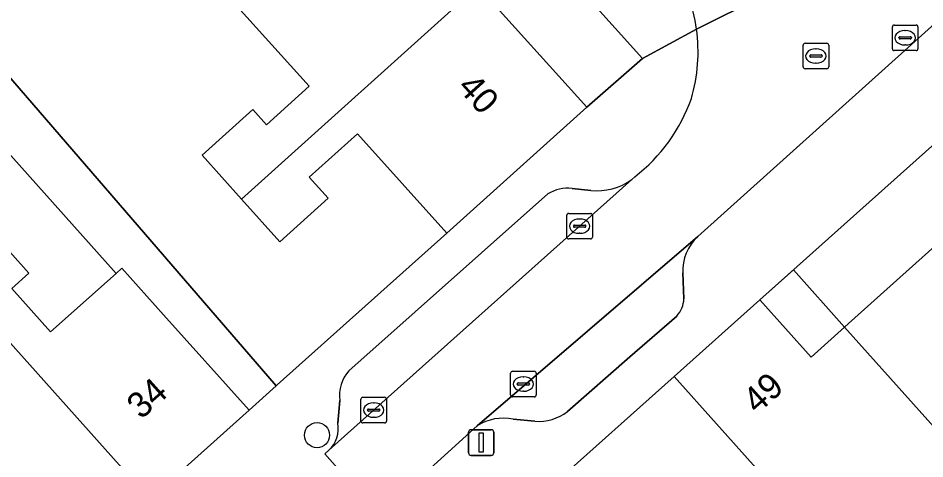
# Model space of a CAD drawing. Extents: x 158352 to 159489, y 383828 to 384603.
# Drawn here: x 159118.42 to 159153.85, y 384230.66 to 384247.87 of the extents above; entities that cross this region are included whole.
import ezdxf

# ---------------------------------------------------------------- set-up
doc = ezdxf.new("R2010")
doc.units = 0
for name, color, linetype in [('IMGEO_Boom', 7, 'Continuous'), ('IMGEO_Erf', 7, 'Continuous'), ('IMGEO_Kolk', 7, 'Continuous'), ('IMGEO_Lichtmast', 7, 'Continuous'), ('IMGEO_Muur', 7, 'Continuous'), ('IMGEO_Pand', 7, 'Continuous'), ('IMGEO_Pand_nummerreeks', 7, 'Continuous'), ('IMGEO_Pand_overbouw', 7, 'Continuous'), ('IMGEO_Parkeervlak_open', 7, 'Continuous'), ('IMGEO_Rijbaan_lokaal_open', 7, 'Continuous'), ('IMGEO_Rioolput', 7, 'Continuous'), ('IMGEO_Voetpad_open', 7, 'Continuous')]:
    doc.layers.add(name, color=color, linetype=linetype)

msp = doc.modelspace()

# ---------------------------------------------------------------- linework, layer by layer
at = {"layer": 'IMGEO_Boom'}
msp.add_circle((159130.101, 384231.581), 0.489, dxfattribs=at)
at = {"layer": 'IMGEO_Erf'}
for points in [[(159129.062, 384261.628), (159126.881, 384259.664), (159128.023, 384258.396), (159132.201, 384253.758), (159135.587, 384250), (159136.379, 384249.121), (159140.636, 384244.396), (159142.814, 384246.297), (159139.492, 384250)], [(159147.4, 384236.869), (159149.399, 384234.633), (159150.71, 384235.806), (159150.861, 384235.94), (159155.373, 384239.975), (159159.908, 384244.029), (159160.036, 384244.143), (159161.368, 384245.334), (159159.373, 384247.566), (159157.913, 384246.259), (159148.862, 384238.176)]]:
    msp.add_lwpolyline(points, close=True, dxfattribs=at)
for points in [[(159117.72, 384245.99), (159128.504, 384233.506), (159128.546, 384233.544), (159135.176, 384239.477), (159131.683, 384243.356), (159129.796, 384241.656), (159130.533, 384240.839), (159128.646, 384239.139), (159127.146, 384240.805), (159125.608, 384242.513), (159127.594, 384244.302), (159128.128, 384243.71), (159129.796, 384245.212), (159126.623, 384248.735)], [(159112.118, 384228.824), (159114.811, 384231.234), (159117.57, 384233.704), (159116.037, 384235.417), (159115.346, 384234.798), (159113.53, 384236.826), (159115.254, 384238.369), (159117.013, 384239.943), (159118.837, 384237.906), (159118.173, 384237.312), (159119.693, 384235.614), (159122.252, 384237.903), (159115.747, 384245.177), (159114.668, 384245.464), (159106.478, 384244.773), (159105.164, 384244.217), (159104.119, 384243.139), (159100.365, 384233.061), (159101.011, 384231.218), (159107.138, 384224.337)]]:
    msp.add_lwpolyline(points, dxfattribs=at)
at = {"layer": 'IMGEO_Kolk'}
for p, q in [((159152.576, 384246.678), (159152.576, 384247.53)), ((159152.651, 384247.604), (159153.503, 384247.604)), ((159153.577, 384247.53), (159153.577, 384246.678)), ((159153.064, 384247.384), (159153.089, 384247.384)), ((159152.835, 384247.098), (159152.835, 384247.11)), ((159153.273, 384247.061), (159152.875, 384247.061)), ((159152.878, 384247.147), (159153.276, 384247.147)), ((159153.087, 384246.824), (159153.062, 384246.824)), ((159153.319, 384247.11), (159153.319, 384247.098)), ((159153.503, 384246.604), (159152.651, 384246.604)), ((159139.858, 384239.32), (159139.858, 384240.172)), ((159139.933, 384240.246), (159140.785, 384240.246)), ((159140.859, 384240.172), (159140.859, 384239.32)), ((159140.117, 384239.74), (159140.117, 384239.752)), ((159140.16, 384239.789), (159140.558, 384239.789)), ((159140.346, 384240.026), (159140.371, 384240.026)), ((159140.601, 384239.752), (159140.601, 384239.74)), ((159140.555, 384239.703), (159140.157, 384239.703)), ((159140.369, 384239.466), (159140.344, 384239.466)), ((159140.785, 384239.246), (159139.933, 384239.246)), ((159137.735, 384234.077), (159138.587, 384234.077)), ((159137.66, 384233.151), (159137.66, 384234.003)), ((159138.148, 384233.857), (159138.173, 384233.857)), ((159138.661, 384234.003), (159138.661, 384233.151)), ((159137.919, 384233.571), (159137.919, 384233.583)), ((159138.357, 384233.534), (159137.959, 384233.534)), ((159137.962, 384233.62), (159138.36, 384233.62)), ((159138.403, 384233.583), (159138.403, 384233.571)), ((159131.889, 384233.06), (159132.741, 384233.06)), ((159138.587, 384233.077), (159137.735, 384233.077)), ((159138.171, 384233.297), (159138.146, 384233.297)), ((159131.814, 384232.134), (159131.814, 384232.986)), ((159132.302, 384232.84), (159132.327, 384232.84)), ((159132.815, 384232.986), (159132.815, 384232.134)), ((159132.073, 384232.554), (159132.073, 384232.566)), ((159132.511, 384232.517), (159132.113, 384232.517)), ((159132.116, 384232.603), (159132.514, 384232.603)), ((159132.557, 384232.566), (159132.557, 384232.554)), ((159132.741, 384232.06), (159131.889, 384232.06)), ((159132.325, 384232.28), (159132.3, 384232.28))]:
    msp.add_line(p, q, dxfattribs=at)
for points in [[(159152.576, 384246.678), (159152.576, 384247.53)], [(159152.651, 384247.604), (159153.503, 384247.604)], [(159153.577, 384247.53), (159153.577, 384246.678)], [(159153.503, 384246.604), (159152.651, 384246.604)], [(159139.858, 384239.32), (159139.858, 384240.172)], [(159139.933, 384240.246), (159140.785, 384240.246)], [(159140.859, 384240.172), (159140.859, 384239.32)], [(159140.785, 384239.246), (159139.933, 384239.246)], [(159137.735, 384234.077), (159138.587, 384234.077)], [(159137.66, 384233.151), (159137.66, 384234.003)], [(159138.661, 384234.003), (159138.661, 384233.151)], [(159131.889, 384233.06), (159132.741, 384233.06)], [(159138.587, 384233.077), (159137.735, 384233.077)], [(159131.814, 384232.134), (159131.814, 384232.986)], [(159132.815, 384232.986), (159132.815, 384232.134)], [(159132.741, 384232.06), (159131.889, 384232.06)]]:
    msp.add_lwpolyline(points, dxfattribs=at)
for centre, radius, start, end in [((159152.653, 384247.528), 0.0765, 91.552, 178.448), ((159152.653, 384247.528), 0.0765, 91.552, 178.448), ((159153.501, 384247.528), 0.0765, 1.552, 88.448), ((159153.501, 384247.528), 0.0765, 1.552, 88.448), ((159152.875, 384247.107), 0.0403, 85.8775, 175.7526), ((159152.872, 384247.097), 0.0366, 178.938, 274.7102), ((159153.276, 384247.104), 0.043, 264.8664, 352.4533), ((159153.28, 384247.109), 0.0386, 1.7309, 96.639), ((159152.653, 384246.68), 0.0765, 181.552, 268.448), ((159152.653, 384246.68), 0.0765, 181.552, 268.448), ((159153.501, 384246.68), 0.0765, 271.552, 358.448), ((159153.501, 384246.68), 0.0765, 271.552, 358.448), ((159139.935, 384240.17), 0.0765, 91.552, 178.448), ((159139.935, 384240.17), 0.0765, 91.552, 178.448), ((159140.783, 384240.17), 0.0765, 1.552, 88.448), ((159140.783, 384240.17), 0.0765, 1.552, 88.448), ((159140.157, 384239.749), 0.0403, 85.8775, 175.7526), ((159140.154, 384239.739), 0.0366, 178.938, 274.7102), ((159140.558, 384239.746), 0.043, 264.8664, 352.4533), ((159140.562, 384239.751), 0.0386, 1.7309, 96.639), ((159139.935, 384239.322), 0.0765, 181.552, 268.448), ((159139.935, 384239.322), 0.0765, 181.552, 268.448), ((159140.783, 384239.322), 0.0765, 271.552, 358.448), ((159140.783, 384239.322), 0.0765, 271.552, 358.448), ((159137.737, 384234.001), 0.0765, 91.552, 178.448), ((159137.737, 384234.001), 0.0765, 91.552, 178.448), ((159138.585, 384234.001), 0.0765, 1.552, 88.448), ((159138.585, 384234.001), 0.0765, 1.552, 88.448), ((159137.959, 384233.58), 0.0403, 85.8775, 175.7526), ((159137.956, 384233.57), 0.0366, 178.938, 274.7102), ((159138.36, 384233.577), 0.043, 264.8664, 352.4533), ((159138.364, 384233.582), 0.0386, 1.7309, 96.639), ((159131.891, 384232.984), 0.0765, 91.552, 178.448), ((159131.891, 384232.984), 0.0765, 91.552, 178.448), ((159132.739, 384232.984), 0.0765, 1.552, 88.448), ((159132.739, 384232.984), 0.0765, 1.552, 88.448), ((159137.737, 384233.153), 0.0765, 181.552, 268.448), ((159137.737, 384233.153), 0.0765, 181.552, 268.448), ((159138.585, 384233.153), 0.0765, 271.552, 358.448), ((159138.585, 384233.153), 0.0765, 271.552, 358.448), ((159132.113, 384232.563), 0.0403, 85.8775, 175.7526), ((159132.11, 384232.553), 0.0366, 178.938, 274.7102), ((159132.514, 384232.56), 0.043, 264.8664, 352.4533), ((159132.518, 384232.565), 0.0386, 1.7309, 96.639), ((159131.891, 384232.136), 0.0765, 181.552, 268.448), ((159131.891, 384232.136), 0.0765, 181.552, 268.448), ((159132.739, 384232.136), 0.0765, 271.552, 358.448), ((159132.739, 384232.136), 0.0765, 271.552, 358.448)]:
    msp.add_arc(centre, radius, start, end, dxfattribs=at)
for centre, major_axis, ratio, start_param, end_param in [((159153.063, 384247.104), (-0.387, 0.002), 0.722429, 4.712389, 7.853982), ((159153.088, 384247.104), (-0.39, 0.002), 0.717154, 1.570796, 4.712389), ((159140.345, 384239.746), (-0.387, 0.002), 0.722429, 4.712389, 7.853982), ((159140.37, 384239.746), (-0.39, 0.002), 0.717154, 1.570796, 4.712389), ((159138.147, 384233.577), (-0.387, 0.002), 0.722429, 4.712389, 7.853982), ((159138.172, 384233.577), (-0.39, 0.002), 0.717154, 1.570796, 4.712389), ((159132.301, 384232.56), (-0.387, 0.002), 0.722429, 4.712389, 7.853982), ((159132.326, 384232.56), (-0.39, 0.002), 0.717154, 1.570796, 4.712389)]:
    msp.add_ellipse(centre, major_axis=major_axis, ratio=ratio, start_param=start_param, end_param=end_param, dxfattribs=at)
at = {"layer": 'IMGEO_Lichtmast'}
for p, q in [((159136.018, 384230.893), (159136.018, 384231.693)), ((159136.018, 384231.693), (159136.018, 384230.893)), ((159136.118, 384231.793), (159136.908, 384231.793)), ((159136.908, 384231.793), (159136.118, 384231.793)), ((159137.008, 384231.693), (159137.008, 384230.893)), ((159137.008, 384230.893), (159137.008, 384231.693)), ((159136.908, 384230.793), (159136.118, 384230.793)), ((159136.118, 384230.793), (159136.908, 384230.793))]:
    msp.add_line(p, q, dxfattribs=at)
msp.add_lwpolyline([(159136.438, 384231.668), (159136.588, 384231.668), (159136.588, 384230.918), (159136.438, 384230.918), (159136.438, 384231.668)], dxfattribs=at)
for centre, start, end in [((159136.118, 384231.693), 90, 180), ((159136.118, 384231.693), 90, 180), ((159136.908, 384231.693), 0, 90), ((159136.908, 384231.693), 360, 90), ((159136.118, 384230.893), 180, 270), ((159136.118, 384230.893), 180, 270), ((159136.908, 384230.893), 270, 0), ((159136.908, 384230.893), 270, 0)]:
    msp.add_arc(centre, 0.1, start, end, dxfattribs=at)
at = {"layer": 'IMGEO_Muur'}
msp.add_lwpolyline([(159128.546, 384233.544), (159135.176, 384239.477)], dxfattribs=at)
at = {"layer": 'IMGEO_Pand'}
for points in [[(159132.201, 384253.758), (159128.028, 384250), (159126.732, 384248.833), (159126.623, 384248.735), (159129.796, 384245.212), (159128.128, 384243.71), (159127.594, 384244.302), (159125.608, 384242.513), (159127.146, 384240.805), (159136.379, 384249.121), (159135.587, 384250)], [(159136.379, 384249.121), (159127.146, 384240.805), (159128.646, 384239.139), (159130.533, 384240.839), (159129.796, 384241.656), (159131.683, 384243.356), (159135.176, 384239.477), (159140.636, 384244.396)], [(159124.108, 384236.283), (159122.476, 384238.103), (159122.252, 384237.903), (159119.693, 384235.614), (159118.173, 384237.312), (159118.837, 384237.906), (159117.013, 384239.943), (159115.254, 384238.369), (159115.376, 384238.232), (159123.563, 384229.085), (159127.443, 384232.557)], [(159155.373, 384239.975), (159150.861, 384235.94), (159150.71, 384235.806), (159155.754, 384230.163), (159158.779, 384226.778), (159161.651, 384229.345), (159161.76, 384229.223), (159161.838, 384229.136), (159163.65, 384230.714), (159160.417, 384234.332)], [(159114.811, 384231.234), (159114.882, 384231.155), (159119.772, 384225.691), (159123.563, 384229.085), (159115.376, 384238.232), (159115.254, 384238.369), (159113.53, 384236.826), (159115.346, 384234.798), (159116.037, 384235.417), (159117.57, 384233.704)], [(159150.71, 384235.806), (159149.399, 384234.633), (159147.4, 384236.869), (159144.048, 384233.873), (159149.007, 384228.327), (159149.128, 384228.191), (159150.537, 384226.614), (159150.874, 384226.135), (159151.018, 384225.931), (159153.38, 384228.041), (159154.672, 384229.196), (159156.045, 384227.66), (159155.321, 384227.013), (159156.829, 384225.326), (159157.083, 384225.042), (159158.889, 384226.656), (159158.779, 384226.778), (159155.754, 384230.163)], [(159144.048, 384233.873), (159139.295, 384229.623), (159142.628, 384225.896), (159144.377, 384223.941), (159145.787, 384222.365), (159148.615, 384224.895), (159150.537, 384226.614), (159149.128, 384228.191), (159149.007, 384228.327)]]:
    msp.add_lwpolyline(points, close=True, dxfattribs=at)
at = {"layer": 'IMGEO_Pand_overbouw'}
msp.add_lwpolyline([(159149.399, 384234.633), (159150.71, 384235.806), (159148.712, 384238.041), (159147.4, 384236.869)], close=True, dxfattribs=at)
at = {"layer": 'IMGEO_Parkeervlak_open'}
for points in [[(159130.564, 384230.994), (159142.397, 384241.565)], [(159140.792, 384241.142), (159140.068, 384241.22)], [(159139.115, 384241.005), (159131.346, 384234.096)], [(159144.971, 384239.34), (159136.356, 384231.941)], [(159144.434, 384236.911), (159144.397, 384237.924)], [(159139.889, 384232.507), (159142.323, 384234.642), (159144.153, 384236.231)], [(159130.989, 384232.941), (159130.911, 384232.052)], [(159137.768, 384232.206), (159138.606, 384232.128)]]:
    msp.add_lwpolyline(points, dxfattribs=at)
for centre, radius, start, end in [((159141.034, 384243.479), 2.349, 264.077, 305.4523), ((159139.909, 384239.705), 1.524, 84.0137, 121.4128), ((159146.177, 384238.027), 1.783, 132.561, 183.307), ((159143.368, 384236.953), 1.066, 317.3686, 357.7271), ((159132.445, 384233.124), 1.467, 138.4914, 187.1568), ((159138.761, 384233.965), 1.844, 265.1847, 307.7298), ((159129.796, 384231.832), 1.137, 312.524, 11.1593), ((159137.382, 384230.369), 1.877, 78.1293, 123.1296)]:
    msp.add_arc(centre, radius, start, end, dxfattribs=at)
at = {"layer": 'IMGEO_Rijbaan_lokaal_open'}
for points in [[(159142.517, 384241.672), (159142.397, 384241.565), (159130.564, 384230.994), (159130.401, 384230.849), (159131.4, 384229.732), (159132.529, 384228.47), (159136.356, 384231.941), (159144.971, 384239.34), (159153.327, 384246.849), (159157.205, 384250.343)], [(159150.079, 384250.026), (159144.924, 384247.442)], [(159144.924, 384247.442), (159150.079, 384250.026)]]:
    msp.add_lwpolyline(points, dxfattribs=at)
for centre, radius, start, end in [((159138.443, 384246.553), 6.541, 7.8069, 31.7956), ((159138.444, 384246.55), 6.541, 343.8492, 7.8414), ((159138.362, 384247.002), 6.758, 307.9349, 340.3542)]:
    msp.add_arc(centre, radius, start, end, dxfattribs=at)
at = {"layer": 'IMGEO_Rioolput'}
for p, q in [((159149.089, 384245.968), (159149.089, 384246.82)), ((159149.164, 384246.894), (159150.016, 384246.894)), ((159150.09, 384246.82), (159150.09, 384245.968)), ((159149.577, 384246.674), (159149.602, 384246.674)), ((159149.348, 384246.388), (159149.348, 384246.4)), ((159149.786, 384246.351), (159149.388, 384246.351)), ((159149.391, 384246.437), (159149.789, 384246.437)), ((159149.6, 384246.114), (159149.575, 384246.114)), ((159149.832, 384246.4), (159149.832, 384246.388)), ((159150.016, 384245.894), (159149.164, 384245.894))]:
    msp.add_line(p, q, dxfattribs=at)
for points in [[(159149.089, 384245.968), (159149.089, 384246.82)], [(159149.164, 384246.894), (159150.016, 384246.894)], [(159150.09, 384246.82), (159150.09, 384245.968)], [(159150.016, 384245.894), (159149.164, 384245.894)]]:
    msp.add_lwpolyline(points, dxfattribs=at)
for centre, radius, start, end in [((159149.166, 384246.818), 0.0765, 91.552, 178.448), ((159149.166, 384246.818), 0.0765, 91.552, 178.448), ((159150.014, 384246.818), 0.0765, 1.552, 88.448), ((159150.014, 384246.818), 0.0765, 1.552, 88.448), ((159149.388, 384246.397), 0.0403, 85.8775, 175.7526), ((159149.385, 384246.387), 0.0366, 178.938, 274.7102), ((159149.789, 384246.394), 0.043, 264.8664, 352.4533), ((159149.793, 384246.399), 0.0386, 1.7309, 96.639), ((159149.166, 384245.97), 0.0765, 181.552, 268.448), ((159149.166, 384245.97), 0.0765, 181.552, 268.448), ((159150.014, 384245.97), 0.0765, 271.552, 358.448), ((159150.014, 384245.97), 0.0765, 271.552, 358.448)]:
    msp.add_arc(centre, radius, start, end, dxfattribs=at)
for centre, major_axis, ratio, start_param, end_param in [((159149.576, 384246.394), (-0.387, 0.002), 0.722429, 4.712389, 7.853982), ((159149.601, 384246.394), (-0.39, 0.002), 0.717154, 1.570796, 4.712389)]:
    msp.add_ellipse(centre, major_axis=major_axis, ratio=ratio, start_param=start_param, end_param=end_param, dxfattribs=at)
at = {"layer": 'IMGEO_Voetpad_open'}
for points in [[(159089.061, 384306.144), (159116.584, 384275.481), (159117.589, 384274.361), (159121.848, 384269.635), (159126.026, 384264.998), (159129.062, 384261.628), (159139.492, 384250), (159142.814, 384246.297), (159144.924, 384247.442)], [(159139.295, 384229.623), (159144.048, 384233.873), (159147.4, 384236.869), (159148.862, 384238.176), (159157.913, 384246.259), (159159.373, 384247.566), (159162.092, 384250), (159162.702, 384250.546), (159167.448, 384254.795), (159168.2, 384255.529), (159172.085, 384259.01), (159175.881, 384262.411), (159179.676, 384265.811), (159183.472, 384269.212), (159187.267, 384272.613), (159191.152, 384276.093), (159191.83, 384276.764), (159195.735, 384280.263), (159199.551, 384283.681), (159203.366, 384287.1), (159207.182, 384290.519), (159210.968, 384293.911), (159212.54, 384295.319)], [(159157.205, 384250.343), (159153.327, 384246.849), (159144.971, 384239.34)], [(159107.138, 384224.337), (159101.011, 384231.218), (159100.365, 384233.061), (159104.119, 384243.139), (159105.164, 384244.217), (159106.478, 384244.773), (159114.668, 384245.464), (159115.747, 384245.177), (159122.252, 384237.903), (159122.476, 384238.103), (159124.108, 384236.283), (159127.443, 384232.557), (159128.504, 384233.506), (159117.72, 384245.99), (159115.26, 384247.674), (159106.48, 384246.664), (159105.132, 384246.782), (159102.351, 384243.952), (159097.997, 384231.707)], [(159144.924, 384247.442), (159142.814, 384246.297), (159140.636, 384244.396), (159135.176, 384239.477), (159128.546, 384233.544), (159128.504, 384233.506), (159127.443, 384232.557), (159123.563, 384229.085), (159119.772, 384225.691), (159115.981, 384222.298), (159112.101, 384218.825), (159110.913, 384217.799), (159110.532, 384217.47), (159104.017, 384211.845), (159098.725, 384207.078), (159095.741, 384204.407), (159098.065, 384201.903), (159101.537, 384205.017)], [(159142.397, 384241.565), (159142.517, 384241.672)], [(159140.068, 384241.22), (159140.792, 384241.142)], [(159131.346, 384234.096), (159139.115, 384241.005)], [(159144.397, 384237.924), (159144.434, 384236.911)], [(159144.153, 384236.231), (159142.323, 384234.642), (159139.889, 384232.507)], [(159130.911, 384232.052), (159130.989, 384232.941)], [(159138.606, 384232.128), (159137.768, 384232.206)], [(159136.356, 384231.941), (159132.529, 384228.47), (159131.4, 384229.732), (159129.662, 384228.031), (159130.748, 384226.785), (159122.098, 384219.096), (159120.978, 384220.377), (159119.135, 384218.771), (159120.292, 384217.487), (159120.117, 384217.33)], [(159128.62, 384229.227), (159129.662, 384228.031), (159131.4, 384229.732), (159130.401, 384230.849), (159130.564, 384230.994)]]:
    msp.add_lwpolyline(points, dxfattribs=at)
for centre, radius, start, end in [((159138.443, 384246.553), 6.541, 7.8069, 31.7956), ((159138.444, 384246.55), 6.541, 343.8492, 7.8414), ((159138.362, 384247.002), 6.758, 307.9349, 340.3542), ((159141.034, 384243.479), 2.349, 264.077, 305.4523), ((159139.909, 384239.705), 1.524, 84.0137, 121.4128), ((159146.177, 384238.027), 1.783, 132.561, 183.307), ((159143.368, 384236.953), 1.066, 317.3686, 357.7271), ((159132.445, 384233.124), 1.467, 138.4914, 187.1568), ((159138.761, 384233.965), 1.844, 265.1847, 307.7298), ((159129.796, 384231.832), 1.137, 312.524, 11.1593), ((159137.382, 384230.369), 1.877, 78.1293, 123.1296)]:
    msp.add_arc(centre, radius, start, end, dxfattribs=at)

# ---------------------------------------------------------------- texts
at = {"layer": 'IMGEO_Pand_nummerreeks'}
for s, rotation, p in [('40', 312.0166, (159135.545, 384245.145)), ('34', 41.8316, (159123.23, 384232.167)), ('49', 41.7973, (159147.294, 384232.375))]:
    msp.add_text(s, height=1, rotation=rotation, dxfattribs=at).set_placement(p)

doc.saveas('drawing.dxf')
